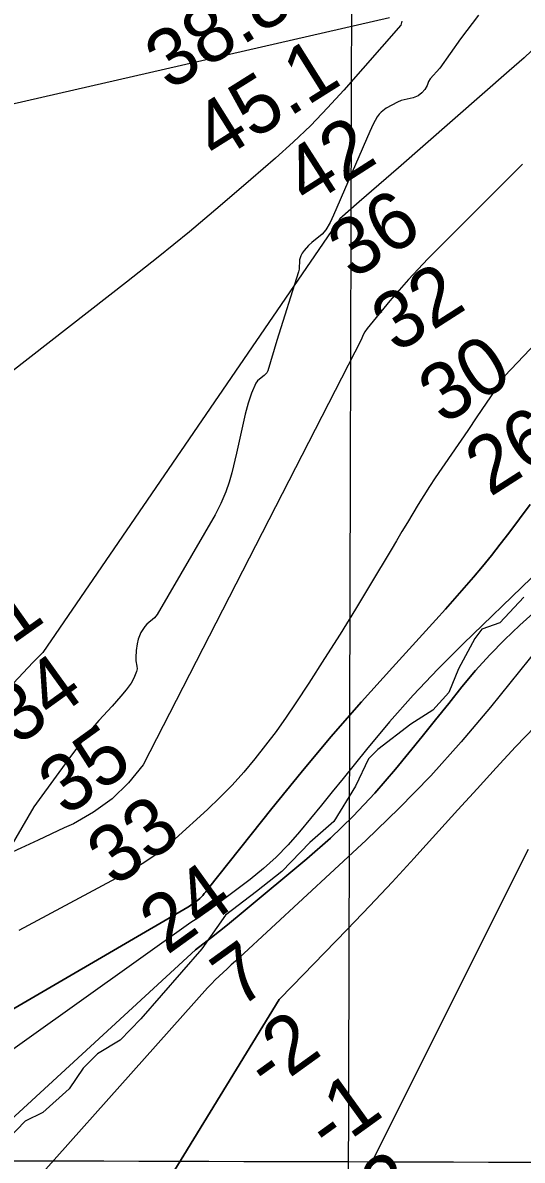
# Model space of a CAD drawing. Extents: x 3161665 to 3199565, y 885729 to 911164.
# Drawn here: x 3181206 to 3181789, y 903276 to 904604 of the extents above; entities that cross this region are included whole.
import ezdxf

# ---------------------------------------------------------------- set-up
doc = ezdxf.new("R2010")
doc.units = 0
for name, color, linetype in [('V-GRID-MAJR', 7, 'Continuous'), ('V-RIVR-EDGE', 7, 'Continuous'), ('V-RIVR-RANG', 7, 'Continuous'), ('V-SITE-VEGE', 7, 'Continuous'), ('V-TOPO-DPTH', 7, 'Continuous'), ('V-TOPO-MAJR', 7, 'Continuous'), ('V-TOPO-MINR', 7, 'Continuous'), ('V-TOPO-WATR', 7, 'Continuous')]:
    doc.layers.add(name, color=color, linetype=linetype)

msp = doc.modelspace()

# ---------------------------------------------------------------- linework, layer by layer
at = {"layer": 'V-GRID-MAJR'}
for points in [[(3181553.2120000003, 891152.161), (3181569.957, 897211.478), (3181586.7120000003, 903274.26), (3181603.467, 909337.087), (3181603.4760000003, 909340.506)], [(3165916.244, 903320.984), (3171139.73, 903304.649), (3176363.22, 903289.0750000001), (3181586.7120000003, 903274.26), (3186810.2060000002, 903260.204), (3192033.702, 903246.909), (3197257.2, 903234.373), (3197257.201, 903234.373)]]:
    msp.add_spline(points, degree=3, dxfattribs=at)
at = {"layer": 'V-RIVR-EDGE'}
for points in [[(3181791.357178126, 903933.6251263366), (3181763.2197492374, 903903.473147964), (3181742.1540419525, 903895.9698488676), (3181734.0323434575, 903885.1965192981), (3181715.055914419, 903849.6251823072), (3181703.654844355, 903822.1301727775), (3181685.2554470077, 903801.6681860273), (3181659.310048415, 903785.0025526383), (3181620.9202750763, 903755.4155959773), (3181610.1002400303, 903744.6489386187), (3181594.910823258, 903712.8459317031), (3181569.443707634, 903671.3542676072), (3181541.3209576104, 903647.1386296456), (3181508.8568491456, 903613.2196556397), (3181479.1164316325, 903589.5476883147), (3181442.890665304, 903562.1140631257)], [(3181442.890665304, 903562.1140631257), (3181415.2702182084, 903522.7864060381), (3181344.370965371, 903440.9317868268), (3181320.024552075, 903416.16714046), (3181293.540820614, 903400.0425088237), (3181276.7697662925, 903383.3541899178), (3181260.5196970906, 903359.1091942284), (3181229.690603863, 903331.6622246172), (3181209.1578916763, 903321.4592545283), (3181166.957086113, 903278.3899562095)]]:
    msp.add_lwpolyline(points, dxfattribs=at)
at = {"layer": 'V-SITE-VEGE'}
for points in [[(3181738.263000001, 904613.1209999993), (3181717.290000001, 904585.5759999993), (3181693.1070000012, 904551.0359999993), (3181681.917000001, 904538.6029999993), (3181680.180000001, 904535.7089999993), (3181678.273000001, 904530.9229999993), (3181675.926000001, 904526.3029999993), (3181672.314000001, 904522.2109999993), (3181667.913000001, 904518.9969999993), (3181662.078000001, 904516.5749999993), (3181648.211000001, 904513.3389999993), (3181643.816000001, 904511.5899999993), (3181630.639000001, 904504.4419999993), (3181624.806000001, 904499.9369999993), (3181622.295000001, 904497.2679999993), (3181620.135000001, 904494.2569999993), (3181615.549000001, 904485.8089999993), (3181611.587000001, 904477.1589999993), (3181569.166000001, 904379.5329999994), (3181565.081000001, 904370.8119999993), (3181560.305000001, 904362.4279999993), (3181555.918000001, 904357.2239999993), (3181543.896000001, 904347.4629999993), (3181540.1240000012, 904343.9219999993), (3181534.930000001, 904338.2799999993), (3181532.648000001, 904335.2279999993), (3181530.815000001, 904331.8509999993), (3181529.605000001, 904327.2799999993), (3181529.007000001, 904316.6159999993), (3181528.3030000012, 904313.1729999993), (3181502.774000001, 904233.1759999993), (3181492.338000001, 904197.7339999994), (3181491.260000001, 904195.5219999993), (3181488.260000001, 904192.3349999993), (3181482.698000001, 904188.1819999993), (3181480.201000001, 904185.8979999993), (3181478.362000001, 904183.1769999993), (3181473.580000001, 904171.7099999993), (3181469.660000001, 904159.9239999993), (3181466.168000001, 904147.0399999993), (3181455.992000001, 904101.4669999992), (3181450.481000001, 904078.8149999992), (3181447.220000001, 904067.6239999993), (3181443.476000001, 904056.5649999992), (3181437.785000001, 904042.7899999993), (3181430.9280000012, 904029.5849999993), (3181363.125000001, 903913.3199999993), (3181360.037000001, 903909.4529999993), (3181351.368000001, 903902.0679999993), (3181348.822000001, 903899.2269999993), (3181344.292000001, 903892.0679999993), (3181342.537000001, 903888.2419999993), (3181341.169000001, 903884.2009999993), (3181339.950000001, 903878.9519999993), (3181338.865000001, 903871.0589999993), (3181338.244000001, 903863.1499999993), (3181338.486000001, 903859.0579999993), (3181339.596000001, 903852.8939999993), (3181339.784000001, 903849.8239999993), (3181339.299000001, 903846.7719999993), (3181336.020000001, 903838.7189999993), (3181332.805000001, 903833.1389999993), (3181327.150000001, 903825.2819999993), (3181320.967000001, 903817.7499999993), (3181310.823000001, 903806.2629999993), (3181295.302000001, 903789.5139999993)], [(3181295.302000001, 903789.5139999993), (3181287.785000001, 903780.9679999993), (3181280.671000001, 903772.0689999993), (3181264.444000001, 903750.4069999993), (3181248.359000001, 903728.6449999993), (3181219.157000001, 903688.7109999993), (3181184.118000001, 903628.0829999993)]]:
    msp.add_lwpolyline(points, dxfattribs=at)
at = {"layer": 'V-TOPO-DPTH'}
for points in [[(3182810.4629627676, 904785.9284060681), (3181934.2118929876, 903905.4641319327), (3181917.0404695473, 903891.062197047), (3181900.341106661, 903876.115465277), (3181883.95645081, 903860.805535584), (3181851.4385205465, 903829.4255245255), (3181827.788474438, 903806.1427887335), (3181804.4553750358, 903782.5527543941), (3181781.5976956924, 903758.501772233), (3181759.056963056, 903734.1434915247), (3181736.747463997, 903709.560608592), (3181714.4290373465, 903684.9858380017), (3181692.0972193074, 903660.4232359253), (3181669.7564736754, 903635.8687461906), (3181663.2042843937, 903628.671242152), (3181637.4309595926, 903600.6654670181), (3181611.45797048, 903572.8481506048), (3181585.1854849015, 903545.3135222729), (3181558.7133350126, 903517.9673526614), (3181521.1377539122, 903479.5691089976), (3181505.7181364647, 903463.4498108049), (3181275.7298309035, 903087.8198562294), (3180984.6043445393, 902711.444104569)], [(3180984.6043445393, 902711.444104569), (3181275.7298309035, 903087.8198562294), (3181505.7181364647, 903463.4498108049), (3181521.1377539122, 903479.5691089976), (3181558.7133350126, 903517.9673526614), (3181585.1854849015, 903545.3135222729), (3181611.45797048, 903572.8481506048), (3181637.4309595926, 903600.6654670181), (3181663.2042843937, 903628.671242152), (3181669.7564736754, 903635.8687461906), (3181692.0972193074, 903660.4232359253), (3181714.4290373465, 903684.9858380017), (3181736.747463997, 903709.560608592), (3181759.056963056, 903734.1434915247), (3181781.5976956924, 903758.501772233), (3181804.4553750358, 903782.5527543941), (3181827.788474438, 903806.1427887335), (3181851.4385205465, 903829.4255245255), (3181883.95645081, 903860.805535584), (3181900.341106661, 903876.115465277), (3181917.0404695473, 903891.062197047), (3181934.2118929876, 903905.4641319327), (3182192.7348898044, 904165.2301631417), (3182136.436388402, 904243.7623618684)], [(3180901.300711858, 903281.5125511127), (3181399.0306752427, 903571.5072281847), (3181400.9211413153, 903572.5189126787), (3181402.7177590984, 903573.6891827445), (3181408.8457985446, 903578.0670537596), (3181410.9303440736, 903579.6820402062), (3181412.922445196, 903581.3963904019), (3181414.775879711, 903583.2597862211), (3181416.536869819, 903585.2225457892), (3181418.221234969, 903587.2660053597), (3181419.897169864, 903589.3163127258), (3181421.5604593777, 903591.3768917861), (3181423.215318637, 903593.4443186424), (3181497.284454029, 903686.5650994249), (3181531.4488346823, 903728.6316175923), (3181566.172321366, 903770.221605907), (3181601.7344670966, 903811.0967994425), (3181637.8557188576, 903851.4954631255), (3181688.6301505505, 903907.1331332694), (3181699.7263513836, 903919.4061457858), (3181710.745812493, 903931.7470429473), (3181721.6501640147, 903944.189767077), (3181732.477775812, 903956.7003758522), (3181743.1149225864, 903969.368175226), (3181753.575044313, 903982.1775253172), (3181763.7696284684, 903995.199201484), (3181773.7871875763, 904008.3624283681), (3181786.22217521, 904025.0555655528), (3181798.803233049, 904041.7832320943)], [(3181836.3280551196, 903945.5606846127), (3181786.782413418, 903900.7951798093), (3181768.828787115, 903883.75542327), (3181751.463776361, 903866.1624921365), (3181734.9816889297, 903847.7397991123), (3181719.0882170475, 903828.7639314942), (3181703.608047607, 903809.3955295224), (3181688.087052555, 903790.06000563), (3181672.504819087, 903770.7737988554), (3181656.881760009, 903751.5204701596), (3181641.4435170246, 903732.5564379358), (3181617.3063637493, 903704.6013958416), (3181592.157935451, 903677.6461060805), (3181565.492594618, 903652.1904448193), (3181537.8159787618, 903627.7345358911), (3181463.659653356, 903565.9390108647), (3181445.321719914, 903550.9290549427), (3181426.812264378, 903536.1376494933), (3181408.0455257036, 903521.6740697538), (3181103.8083110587, 903241.6442484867)], [(3181836.3280551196, 903945.5606846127), (3181786.782413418, 903900.7951798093), (3181768.828787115, 903883.75542327), (3181751.463776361, 903866.1624921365), (3181734.9816889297, 903847.7397991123), (3181719.0882170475, 903828.7639314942), (3181703.608047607, 903809.3955295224), (3181688.087052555, 903790.06000563), (3181672.504819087, 903770.7737988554), (3181656.881760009, 903751.5204701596), (3181641.4435170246, 903732.5564379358), (3181617.3063637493, 903704.6013958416), (3181592.157935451, 903677.6461060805), (3181565.492594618, 903652.1904448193), (3181537.8159787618, 903627.7345358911), (3181463.659653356, 903565.9390108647), (3181445.321719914, 903550.9290549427), (3181426.812264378, 903536.1376494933), (3181408.0455257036, 903521.6740697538), (3181103.8083110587, 903241.6442484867)]]:
    msp.add_lwpolyline(points, dxfattribs=at)
at = {"layer": 'V-TOPO-MAJR'}
msp.add_lwpolyline([(3181841.9072612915, 904611.4334072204), (3181825.3679170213, 904595.1474520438), (3181808.6075729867, 904579.0971505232), (3181791.515729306, 904563.4003294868), (3181774.2028858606, 904547.939162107), (3181644.8846726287, 904434.8572471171), (3181622.0656457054, 904414.947357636), (3181599.2175781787, 904395.0709245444), (3181576.325949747, 904375.2446760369), (3181229.7348309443, 903868.8280833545), (3181218.1428070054, 903857.0268007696), (3181206.6767477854, 903845.1062493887), (3181195.3996356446, 903833.0067948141)], dxfattribs=at)
at = {"layer": 'V-TOPO-MINR'}
for points in [[(3182707.0271630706, 905179.8428876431), (3181768.9579021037, 904191.781849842), (3181758.190028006, 904175.8244929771), (3181747.4008003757, 904159.8816182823), (3181736.5795424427, 904143.9604668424), (3181725.736930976, 904128.0537975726), (3181687.9828052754, 904072.7860064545), (3181681.1363462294, 904062.539545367), (3181674.432115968, 904052.2028943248), (3181667.9412288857, 904041.7309583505), (3181661.592570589, 904031.168832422), (3181655.339580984, 904020.5455723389), (3181649.071782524, 904009.9310777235), (3181642.7817707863, 903999.3297313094), (3181636.476950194, 903988.737150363), (3181612.4668612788, 903948.4942928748), (3181594.834776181, 903919.3642333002), (3181576.9579078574, 903890.3873473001), (3181558.7138646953, 903861.6402216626), (3181540.2250383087, 903833.0462695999), (3181525.1474721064, 903810.0501607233), (3181513.7726587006, 903793.2447096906), (3181502.0770002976, 903776.6728237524), (3181489.9000743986, 903760.4512854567), (3181477.4023035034, 903744.4633122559), (3181464.325092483, 903728.9686983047), (3181450.79894708, 903713.8958295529), (3181436.5994001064, 903699.4555785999), (3181421.950918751, 903685.437072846), (3181384.380690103, 903651.091045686), (3181372.075547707, 903640.6602764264), (3181359.3074083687, 903630.8834044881), (3181345.844773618, 903622.0873785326), (3181331.919141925, 903613.9452498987), (3181201.709745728, 903544.2200531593)], [(3182810.4629627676, 904785.9284060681), (3181934.2118929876, 903905.4641319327), (3181917.0404695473, 903891.062197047), (3181900.341106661, 903876.115465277), (3181883.95645081, 903860.805535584), (3181851.4385205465, 903829.4255245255), (3181827.788474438, 903806.1427887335), (3181804.4553750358, 903782.5527543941), (3181781.5976956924, 903758.501772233), (3181759.056963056, 903734.1434915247), (3181736.747463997, 903709.560608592), (3181714.4290373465, 903684.9858380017), (3181692.0972193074, 903660.4232359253), (3181669.7564736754, 903635.8687461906), (3181663.2042843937, 903628.671242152), (3181637.4309595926, 903600.6654670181), (3181611.45797048, 903572.8481506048), (3181585.1854849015, 903545.3135222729), (3181558.7133350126, 903517.9673526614), (3181521.1377539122, 903479.5691089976), (3181505.7181364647, 903463.4498108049), (3181275.7298309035, 903087.8198562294), (3180984.6043445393, 902711.444104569)], [(3182810.4629627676, 904785.9284060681), (3181934.2118929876, 903905.4641319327), (3181917.0404695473, 903891.062197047), (3181900.341106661, 903876.115465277), (3181883.95645081, 903860.805535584), (3181851.4385205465, 903829.4255245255), (3181827.788474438, 903806.1427887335), (3181804.4553750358, 903782.5527543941), (3181781.5976956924, 903758.501772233), (3181759.056963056, 903734.1434915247), (3181736.747463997, 903709.560608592), (3181714.4290373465, 903684.9858380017), (3181692.0972193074, 903660.4232359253), (3181669.7564736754, 903635.8687461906), (3181663.2042843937, 903628.671242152), (3181637.4309595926, 903600.6654670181), (3181611.45797048, 903572.8481506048), (3181585.1854849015, 903545.3135222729), (3181558.7133350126, 903517.9673526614), (3181521.1377539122, 903479.5691089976), (3181505.7181364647, 903463.4498108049), (3181275.7298309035, 903087.8198562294), (3180984.6043445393, 902711.444104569)], [(3180966.631834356, 904457.1983421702), (3181634.564556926, 904610.3502001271)], [(3181649.0739638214, 904605.9091797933), (3181647.87178551, 904601.5735299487), (3181581.0675533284, 904525.494470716), (3181562.0343422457, 904504.6739947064), (3181542.470855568, 904484.3857155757), (3181522.1119554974, 904464.8957317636), (3181501.2227798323, 904445.9379448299), (3181472.7505767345, 904421.1185922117), (3181436.9801022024, 904390.4500676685), (3181400.8818098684, 904360.1790442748), (3181364.291790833, 904330.504272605), (3181327.373953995, 904301.2270020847), (3181055.2479649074, 904089.0335095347)], [(3181789.7544025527, 904438.9613290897), (3181679.355281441, 904328.3886681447), (3181667.854445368, 904316.528333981), (3181656.5918169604, 904304.4522529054), (3181645.6865000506, 904292.0525514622), (3181635.019390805, 904279.4371031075), (3181608.3799542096, 904246.9824682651), (3181605.704509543, 904243.1802958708), (3181603.4358009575, 904239.1851938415), (3181601.7771964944, 904234.9006973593), (3181346.736602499, 903737.7476463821), (3181329.7151090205, 903716.6696397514), (3181310.8168682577, 903697.8071559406), (3181289.1035065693, 903682.267956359), (3181265.513397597, 903668.9442795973), (3181254.7211916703, 903663.9724562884), (3181224.2826340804, 903649.8362002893), (3181193.902926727, 903635.5755701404)], [(3181798.803233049, 904041.7832320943), (3181786.22217521, 904025.0555655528), (3181773.7871875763, 904008.3624283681), (3181763.7696284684, 903995.199201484), (3181753.575044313, 903982.1775253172), (3181743.1149225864, 903969.368175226), (3181732.477775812, 903956.7003758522), (3181721.6501640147, 903944.189767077), (3181710.745812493, 903931.7470429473), (3181699.7263513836, 903919.4061457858), (3181688.6301505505, 903907.1331332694), (3181637.8557188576, 903851.4954631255), (3181601.7344670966, 903811.0967994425), (3181566.172321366, 903770.221605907), (3181531.4488346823, 903728.6316175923), (3181497.284454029, 903686.5650994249), (3181423.215318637, 903593.4443186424), (3181421.5604593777, 903591.3768917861), (3181419.897169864, 903589.3163127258), (3181418.221234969, 903587.2660053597), (3181416.536869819, 903585.2225457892), (3181414.775879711, 903583.2597862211), (3181412.922445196, 903581.3963904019), (3181410.9303440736, 903579.6820402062), (3181408.8457985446, 903578.0670537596), (3181402.7177590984, 903573.6891827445), (3181400.9211413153, 903572.5189126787), (3181399.0306752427, 903571.5072281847), (3180901.300711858, 903281.5125511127)], [(3181800.429063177, 903956.0472655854), (3181720.334163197, 903878.9202047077), (3181690.77779682, 903849.3542500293), (3181662.0033240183, 903819.0731158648), (3181634.40169158, 903787.719212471), (3181607.581952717, 903755.650129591), (3181580.39112498, 903721.8501697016), (3181567.7306747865, 903706.1628140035), (3181555.037540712, 903690.5020337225), (3181542.2953808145, 903674.8811165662), (3181529.5205370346, 903659.2867748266), (3181516.219771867, 903644.2359980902), (3181502.2583284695, 903629.8751843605), (3181487.305867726, 903616.5493151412), (3181471.6927287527, 903603.9134089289), (3181426.614569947, 903570.0310429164), (3181418.7411174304, 903564.299814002), (3181410.756452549, 903558.7334416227), (3181402.60496912, 903553.414354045), (3181022.0614336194, 903282.3501366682)], [(3181808.7517680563, 903875.0063350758), (3181752.350094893, 903805.0668464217), (3181718.05850663, 903764.3898601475), (3181682.639941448, 903724.76522543), (3181645.5309108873, 903686.7191180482), (3181607.2949034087, 903649.7253622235), (3181459.273234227, 903512.6256356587), (3181454.5478131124, 903508.2699674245), (3181449.808500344, 903503.9295409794), (3181445.048350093, 903499.6119772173), (3181440.274308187, 903495.3096552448), (3181435.5657774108, 903490.9430203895), (3181430.958227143, 903486.4756518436), (3181426.5021476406, 903481.8571827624), (3181422.1470486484, 903477.1379799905), (3181143.5175870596, 903164.9246023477)], [(3181796.474885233, 903638.5876528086), (3181599.757613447, 903245.9535807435)]]:
    msp.add_lwpolyline(points, dxfattribs=at)
at = {"layer": 'V-TOPO-WATR'}
msp.add_lwpolyline([(3181103.8083110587, 903241.6442484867), (3181408.0455257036, 903521.6740697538), (3181426.812264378, 903536.1376494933), (3181445.321719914, 903550.9290549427), (3181463.659653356, 903565.9390108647), (3181537.8159787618, 903627.7345358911), (3181565.492594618, 903652.1904448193), (3181592.157935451, 903677.6461060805), (3181617.3063637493, 903704.6013958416), (3181641.4435170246, 903732.5564379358), (3181656.881760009, 903751.5204701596), (3181672.504819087, 903770.7737988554), (3181688.087052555, 903790.06000563), (3181703.608047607, 903809.3955295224), (3181719.0882170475, 903828.7639314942), (3181734.9816889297, 903847.7397991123), (3181751.463776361, 903866.1624921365), (3181768.828787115, 903883.75542327), (3181786.782413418, 903900.7951798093), (3181836.3280551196, 903945.5606846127)], dxfattribs=at)

# ---------------------------------------------------------------- texts
at = {"layer": 'V-RIVR-RANG'}
for s, height, rotation, p in [('38.8', 66.99999999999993, 32.078325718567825, (3181377.5902225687, 904524.0152964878)), ('45.1', 66.99999999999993, 32.078325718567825, (3181432.912780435, 904440.6720842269)), ('42', 66.99999999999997, 32.626944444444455, (3181539.0756098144, 904388.5779138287)), ('36', 66.99999999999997, 32.626944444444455, (3181591.497646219, 904303.4048086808)), ('32', 66.99999999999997, 32.626944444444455, (3181642.5873950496, 904217.3777870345)), ('30', 66.99999999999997, 32.626944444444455, (3181697.4525794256, 904133.7687595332)), ('26', 66.99999999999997, 32.626944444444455, (3181751.8749287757, 904049.875233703)), ('44.1', 67, 35.34832571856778, (3181092.0193629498, 903805.2613646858)), ('34', 67, 35.80027777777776, (3181200.239129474, 903758.8869695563)), ('35', 67, 35.80027777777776, (3181256.7934067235, 903676.3824880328)), ('33', 67, 35.80027777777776, (3181313.5600263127, 903594.0301541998)), ('24', 67, 35.80027777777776, (3181374.8207969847, 903514.9201374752)), ('7', 67, 35.80027777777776, (3181458.7581151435, 903452.1651297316)), ('-2', 67, 35.80027777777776, (3181493.2755086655, 903353.765983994)), ('-1', 67, 35.80027777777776, (3181564.805645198, 903282.0625432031)), ('-3', 67, 35.80027777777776, (3181608.9496522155, 903190.607401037))]:
    msp.add_text(s, height=height, rotation=rotation, dxfattribs=at).set_placement(p)

doc.saveas('drawing.dxf')
